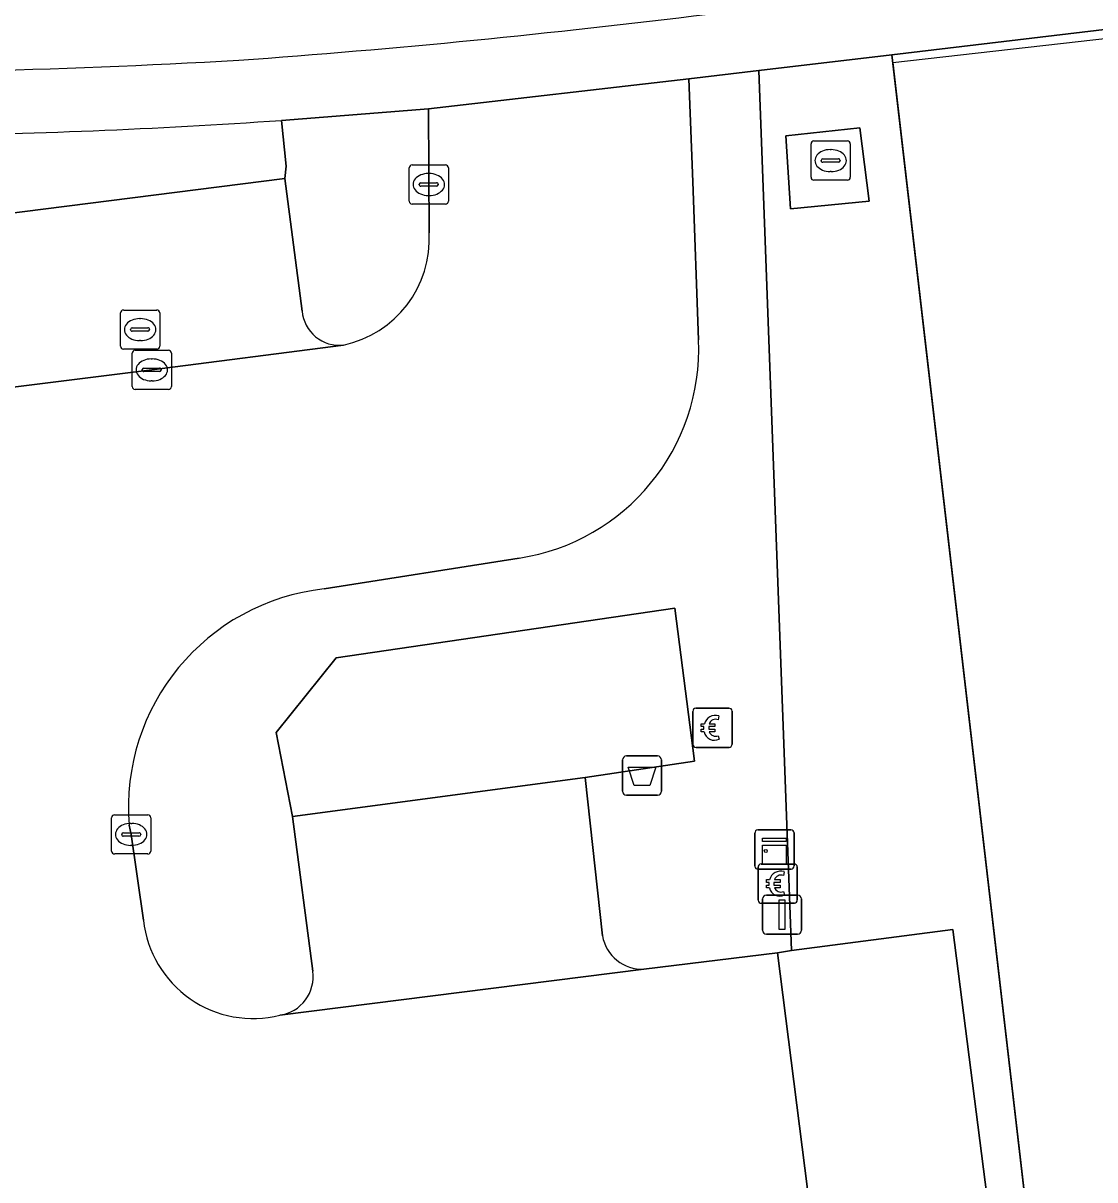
# Model space of a CAD drawing. Extents: x 161477 to 163040, y 383680 to 384871.
# Drawn here: x 161754.76 to 161782.08, y 383959.85 to 383989.35 of the extents above; entities that cross this region are included whole.
import ezdxf

# ---------------------------------------------------------------- set-up
doc = ezdxf.new("R2010")
doc.units = 0
for name, color, linetype in [('IMGEO_Afvalbak', 7, 'Continuous'), ('IMGEO_Betaalautomaat', 7, 'Continuous'), ('IMGEO_Brandkraan', 7, 'Continuous'), ('IMGEO_Erf', 7, 'Continuous'), ('IMGEO_Fietspad_gesloten', 7, 'Continuous'), ('IMGEO_Groenvoorziening', 7, 'Continuous'), ('IMGEO_Hek', 7, 'Continuous'), ('IMGEO_Kast', 7, 'Continuous'), ('IMGEO_Kolk', 7, 'Continuous'), ('IMGEO_Lichtmast', 7, 'Continuous'), ('IMGEO_Parkeervlak_open', 7, 'Continuous'), ('IMGEO_Rijbaan_lokaal_open', 7, 'Continuous'), ('IMGEO_Rioolput', 7, 'Continuous'), ('IMGEO_Voetpad_open', 7, 'Continuous')]:
    doc.layers.add(name, color=color, linetype=linetype)

msp = doc.modelspace()

# ---------------------------------------------------------------- linework, layer by layer
at = {"layer": 'IMGEO_Afvalbak'}
for p, q in [((161770.041, 383969.76), (161770.041, 383970.56)), ((161770.041, 383970.56), (161770.041, 383969.76)), ((161770.141, 383970.66), (161770.931, 383970.66)), ((161770.931, 383970.66), (161770.141, 383970.66)), ((161771.031, 383970.56), (161771.031, 383969.76)), ((161771.031, 383969.76), (161771.031, 383970.56)), ((161770.931, 383969.66), (161770.141, 383969.66)), ((161770.141, 383969.66), (161770.931, 383969.66))]:
    msp.add_line(p, q, dxfattribs=at)
msp.add_lwpolyline([(161770.184, 383970.374), (161770.888, 383970.374), (161770.739, 383969.904), (161770.333, 383969.904), (161770.184, 383970.374)], dxfattribs=at)
for centre, start, end in [((161770.141, 383970.56), 90, 180), ((161770.141, 383970.56), 90, 180), ((161770.931, 383970.56), 0, 90), ((161770.931, 383970.56), 360, 90), ((161770.141, 383969.76), 180, 270), ((161770.141, 383969.76), 180, 270), ((161770.931, 383969.76), 270, 0), ((161770.931, 383969.76), 270, 0)]:
    msp.add_arc(centre, 0.1, start, end, dxfattribs=at)
at = {"layer": 'IMGEO_Betaalautomaat'}
for p, q in [((161771.832, 383970.954), (161771.832, 383971.795)), ((161771.832, 383971.795), (161771.832, 383970.954)), ((161771.907, 383971.878), (161772.748, 383971.878)), ((161772.748, 383971.878), (161771.907, 383971.878)), ((161772.831, 383971.804), (161772.831, 383970.963)), ((161772.831, 383970.963), (161772.831, 383971.804)), ((161772.494, 383971.683), (161772.477, 383971.583)), ((161772.115, 383971.342), (161772.115, 383971.41)), ((161772.236, 383971.41), (161772.236, 383971.342)), ((161772.481, 383971.177), (161772.503, 383971.09)), ((161772.757, 383970.879), (161771.916, 383970.879)), ((161771.916, 383970.879), (161772.757, 383970.879)), ((161773.57, 383967.904), (161774.411, 383967.904)), ((161774.411, 383967.904), (161773.57, 383967.904)), ((161773.495, 383966.98), (161773.495, 383967.821)), ((161773.495, 383967.821), (161773.495, 383966.98)), ((161774.157, 383967.709), (161774.14, 383967.609)), ((161774.494, 383967.83), (161774.494, 383966.989)), ((161774.494, 383966.989), (161774.494, 383967.83)), ((161773.778, 383967.368), (161773.778, 383967.436)), ((161773.899, 383967.436), (161773.899, 383967.368)), ((161774.144, 383967.203), (161774.166, 383967.116)), ((161774.42, 383966.905), (161773.579, 383966.905)), ((161773.579, 383966.905), (161774.42, 383966.905))]:
    msp.add_line(p, q, dxfattribs=at)
for points in [[(161772.115, 383971.41), (161772.046, 383971.41), (161772.046, 383971.479), (161772.125, 383971.479)], [(161772.247, 383971.479), (161772.394, 383971.479), (161772.394, 383971.41), (161772.236, 383971.41)], [(161772.12, 383971.273), (161772.046, 383971.273), (161772.046, 383971.342), (161772.115, 383971.342)], [(161772.236, 383971.342), (161772.394, 383971.342), (161772.394, 383971.273), (161772.25, 383971.273)], [(161773.778, 383967.436), (161773.709, 383967.436), (161773.709, 383967.505), (161773.788, 383967.505)], [(161773.783, 383967.299), (161773.709, 383967.299), (161773.709, 383967.368), (161773.778, 383967.368)], [(161773.91, 383967.505), (161774.057, 383967.505), (161774.057, 383967.436), (161773.899, 383967.436)], [(161773.899, 383967.368), (161774.057, 383967.368), (161774.057, 383967.299), (161773.913, 383967.299)]]:
    msp.add_lwpolyline(points, dxfattribs=at)
for centre, radius, start, end in [((161771.91, 383971.801), 0.0779, 92.4484, 184.2845), ((161771.91, 383971.801), 0.0779, 92.4484, 184.2845), ((161772.754, 383971.801), 0.0779, 2.4484, 94.2845), ((161772.754, 383971.801), 0.0779, 2.4484, 94.2845), ((161772.408, 383971.403), 0.293, 73.014, 165.0139), ((161772.414, 383971.416), 0.179, 69.3236, 159.5683), ((161772.381, 383971.328), 0.267, 191.8096, 297.0389), ((161772.414, 383971.343), 0.179, 202.7625, 291.8693), ((161771.91, 383970.957), 0.0779, 182.4484, 274.2845), ((161771.91, 383970.957), 0.0779, 182.4484, 274.2845), ((161772.754, 383970.957), 0.0779, 272.4484, 4.2845), ((161772.754, 383970.957), 0.0779, 272.4484, 4.2845), ((161773.573, 383967.827), 0.0779, 92.4484, 184.2845), ((161773.573, 383967.827), 0.0779, 92.4484, 184.2845), ((161774.417, 383967.827), 0.0779, 2.4484, 94.2845), ((161774.417, 383967.827), 0.0779, 2.4484, 94.2845), ((161774.071, 383967.429), 0.293, 73.014, 165.0139), ((161774.077, 383967.442), 0.179, 69.3236, 159.5683), ((161774.044, 383967.354), 0.267, 191.8096, 297.0389), ((161774.077, 383967.369), 0.179, 202.7625, 291.8693), ((161773.573, 383966.983), 0.0779, 182.4484, 274.2845), ((161773.573, 383966.983), 0.0779, 182.4484, 274.2845), ((161774.417, 383966.983), 0.0779, 272.4484, 4.2845), ((161774.417, 383966.983), 0.0779, 272.4484, 4.2845)]:
    msp.add_arc(centre, radius, start, end, dxfattribs=at)
at = {"layer": 'IMGEO_Brandkraan'}
for p, q in [((161774.844, 383985.419), (161774.844, 383986.271)), ((161774.919, 383986.345), (161775.771, 383986.345)), ((161775.845, 383986.271), (161775.845, 383985.419)), ((161775.146, 383985.888), (161775.544, 383985.888)), ((161775.332, 383986.125), (161775.357, 383986.125)), ((161775.103, 383985.839), (161775.103, 383985.851)), ((161775.541, 383985.802), (161775.143, 383985.802)), ((161775.587, 383985.851), (161775.587, 383985.839)), ((161775.771, 383985.345), (161774.919, 383985.345)), ((161775.355, 383985.565), (161775.33, 383985.565))]:
    msp.add_line(p, q, dxfattribs=at)
for points in [[(161774.844, 383985.419), (161774.844, 383986.271)], [(161774.919, 383986.345), (161775.771, 383986.345)], [(161775.845, 383986.271), (161775.845, 383985.419)], [(161775.771, 383985.345), (161774.919, 383985.345)]]:
    msp.add_lwpolyline(points, dxfattribs=at)
for centre, radius, start, end in [((161774.921, 383986.269), 0.0765, 91.552, 178.448), ((161774.921, 383986.269), 0.0765, 91.552, 178.448), ((161775.769, 383986.269), 0.0765, 1.552, 88.448), ((161775.769, 383986.269), 0.0765, 1.552, 88.448), ((161775.143, 383985.848), 0.0403, 85.8775, 175.7526), ((161775.548, 383985.85), 0.0386, 1.7309, 96.639), ((161775.14, 383985.838), 0.0366, 178.938, 274.7102), ((161775.544, 383985.845), 0.043, 264.8664, 352.4533), ((161774.921, 383985.421), 0.0765, 181.552, 268.448), ((161774.921, 383985.421), 0.0765, 181.552, 268.448), ((161775.769, 383985.421), 0.0765, 271.552, 358.448), ((161775.769, 383985.421), 0.0765, 271.552, 358.448)]:
    msp.add_arc(centre, radius, start, end, dxfattribs=at)
for centre, major_axis, ratio, start_param, end_param in [((161775.331, 383985.845), (-0.387, 0.002), 0.722429, 4.712389, 7.853982), ((161775.356, 383985.845), (-0.39, 0.002), 0.717154, 1.570796, 4.712389)]:
    msp.add_ellipse(centre, major_axis=major_axis, ratio=ratio, start_param=start_param, end_param=end_param, dxfattribs=at)
at = {"layer": 'IMGEO_Erf'}
msp.add_lwpolyline([(161815.61, 383993.149), (161789.352, 383990.026), (161784.255, 383989.42), (161776.903, 383988.545), (161782.69, 383938.808), (161821.416, 383943.334)], close=True, dxfattribs=at)
at = {"layer": 'IMGEO_Fietspad_gesloten'}
for centre, radius, start, end in [((161743.06, 384224.412), 236.634, 274.16717, 277.07856), ((161748.334, 384200.231), 212.162, 269.43905, 273.22101)]:
    msp.add_arc(centre, radius, start, end, dxfattribs=at)
at = {"layer": 'IMGEO_Groenvoorziening'}
for points in [[(161736.627, 383904.51), (161745.122, 383906.315), (161760.825, 383909.682), (161774.226, 383912.484), (161773.612, 383915.18), (161776.37, 383915.808), (161776.984, 383913.112), (161785.682, 383915.185), (161782.69, 383938.808), (161776.903, 383988.545), (161773.511, 383988.142), (161773.581, 383986.311), (161774.344, 383965.696), (161778.462, 383966.235), (161784.326, 383920.396), (161779.862, 383919.357), (161773.251, 383917.914)], [(161727.673, 383986.939), (161734.679, 383978.01), (161734.643, 383978.327), (161734.175, 383981.931), (161761.435, 383985.385), (161761.465, 383985.699), (161761.344, 383986.871)]]:
    msp.add_lwpolyline(points, dxfattribs=at)
for points in [[(161774.322, 383984.611), (161774.203, 383986.478), (161776.085, 383986.682), (161776.323, 383984.812)], [(161769.091, 383970.112), (161771.874, 383970.529), (161771.377, 383974.427), (161762.743, 383973.161), (161761.214, 383971.259), (161761.625, 383969.114)]]:
    msp.add_lwpolyline(points, close=True, dxfattribs=at)
msp.add_arc((161749.158, 384165.281), 178.826, 270.82784, 273.90732, dxfattribs=at)
at = {"layer": 'IMGEO_Hek'}
for points in [[(161776.926, 383988.348), (161784.654, 383989.224)], [(161776.926, 383988.348), (161782.69, 383938.808)]]:
    msp.add_lwpolyline(points, dxfattribs=at)
at = {"layer": 'IMGEO_Kast'}
for p, q in [((161773.488, 383968.773), (161774.329, 383968.773)), ((161774.329, 383968.773), (161773.488, 383968.773)), ((161773.413, 383967.848), (161773.413, 383968.689)), ((161773.413, 383968.689), (161773.413, 383967.848)), ((161774.413, 383968.698), (161774.413, 383967.857)), ((161774.413, 383967.857), (161774.413, 383968.698)), ((161774.338, 383967.773), (161773.497, 383967.773)), ((161773.497, 383967.773), (161774.338, 383967.773))]:
    msp.add_line(p, q, dxfattribs=at)
for points in [[(161773.608, 383968.563), (161774.208, 383968.563), (161774.208, 383968.478), (161773.608, 383968.478), (161773.608, 383968.563)], [(161773.608, 383968.388), (161774.208, 383968.388), (161774.208, 383967.899), (161773.608, 383967.899), (161773.608, 383968.388)]]:
    msp.add_lwpolyline(points, dxfattribs=at)
msp.add_circle((161773.692, 383968.237), 0.0377, dxfattribs=at)
for centre, start, end in [((161773.491, 383968.695), 92.4484, 184.2845), ((161773.491, 383968.695), 92.4484, 184.2845), ((161774.335, 383968.695), 2.4484, 94.2845), ((161774.335, 383968.695), 2.4484, 94.2845), ((161773.491, 383967.851), 182.4484, 274.2845), ((161773.491, 383967.851), 182.4484, 274.2845), ((161774.335, 383967.851), 272.4484, 4.2845), ((161774.335, 383967.851), 272.4484, 4.2845)]:
    msp.add_arc(centre, 0.0779, start, end, dxfattribs=at)
at = {"layer": 'IMGEO_Kolk'}
for p, q in [((161764.6, 383984.809), (161764.6, 383985.661)), ((161764.675, 383985.735), (161765.527, 383985.735)), ((161765.601, 383985.661), (161765.601, 383984.809)), ((161765.088, 383985.515), (161765.113, 383985.515)), ((161764.859, 383985.229), (161764.859, 383985.241)), ((161765.297, 383985.192), (161764.899, 383985.192)), ((161764.902, 383985.278), (161765.3, 383985.278)), ((161765.343, 383985.241), (161765.343, 383985.229)), ((161765.527, 383984.735), (161764.675, 383984.735)), ((161765.111, 383984.955), (161765.086, 383984.955)), ((161757.538, 383980.081), (161757.538, 383980.933)), ((161757.613, 383981.007), (161758.465, 383981.007)), ((161758.539, 383980.933), (161758.539, 383980.081)), ((161758.026, 383980.787), (161758.051, 383980.787)), ((161757.797, 383980.501), (161757.797, 383980.513)), ((161758.235, 383980.464), (161757.837, 383980.464)), ((161757.84, 383980.55), (161758.238, 383980.55)), ((161758.281, 383980.513), (161758.281, 383980.501)), ((161758.465, 383980.007), (161757.613, 383980.007)), ((161758.049, 383980.227), (161758.024, 383980.227)), ((161757.014, 383968.234), (161757.014, 383969.086)), ((161757.089, 383969.16), (161757.941, 383969.16)), ((161758.015, 383969.086), (161758.015, 383968.234)), ((161757.502, 383968.94), (161757.527, 383968.94)), ((161757.273, 383968.654), (161757.273, 383968.666)), ((161757.711, 383968.617), (161757.313, 383968.617)), ((161757.316, 383968.703), (161757.714, 383968.703)), ((161757.757, 383968.666), (161757.757, 383968.654)), ((161757.525, 383968.38), (161757.5, 383968.38)), ((161757.941, 383968.16), (161757.089, 383968.16))]:
    msp.add_line(p, q, dxfattribs=at)
for points in [[(161764.6, 383984.809), (161764.6, 383985.661)], [(161764.675, 383985.735), (161765.527, 383985.735)], [(161765.601, 383985.661), (161765.601, 383984.809)], [(161765.527, 383984.735), (161764.675, 383984.735)], [(161757.538, 383980.081), (161757.538, 383980.933)], [(161757.613, 383981.007), (161758.465, 383981.007)], [(161758.539, 383980.933), (161758.539, 383980.081)], [(161758.465, 383980.007), (161757.613, 383980.007)], [(161757.014, 383968.234), (161757.014, 383969.086)], [(161757.089, 383969.16), (161757.941, 383969.16)], [(161758.015, 383969.086), (161758.015, 383968.234)], [(161757.941, 383968.16), (161757.089, 383968.16)]]:
    msp.add_lwpolyline(points, dxfattribs=at)
for centre, radius, start, end in [((161764.677, 383985.659), 0.0765, 91.552, 178.448), ((161764.677, 383985.659), 0.0765, 91.552, 178.448), ((161765.525, 383985.659), 0.0765, 1.552, 88.448), ((161765.525, 383985.659), 0.0765, 1.552, 88.448), ((161764.899, 383985.238), 0.0403, 85.8775, 175.7526), ((161764.896, 383985.228), 0.0366, 178.938, 274.7102), ((161765.3, 383985.235), 0.043, 264.8664, 352.4533), ((161765.304, 383985.24), 0.0386, 1.7309, 96.639), ((161764.677, 383984.811), 0.0765, 181.552, 268.448), ((161764.677, 383984.811), 0.0765, 181.552, 268.448), ((161765.525, 383984.811), 0.0765, 271.552, 358.448), ((161765.525, 383984.811), 0.0765, 271.552, 358.448), ((161757.615, 383980.931), 0.0765, 91.552, 178.448), ((161757.615, 383980.931), 0.0765, 91.552, 178.448), ((161758.463, 383980.931), 0.0765, 1.552, 88.448), ((161758.463, 383980.931), 0.0765, 1.552, 88.448), ((161757.837, 383980.51), 0.0403, 85.8775, 175.7526), ((161757.834, 383980.5), 0.0366, 178.938, 274.7102), ((161758.238, 383980.507), 0.043, 264.8664, 352.4533), ((161758.242, 383980.512), 0.0386, 1.7309, 96.639), ((161757.615, 383980.083), 0.0765, 181.552, 268.448), ((161757.615, 383980.083), 0.0765, 181.552, 268.448), ((161758.463, 383980.083), 0.0765, 271.552, 358.448), ((161758.463, 383980.083), 0.0765, 271.552, 358.448), ((161757.091, 383969.084), 0.0765, 91.552, 178.448), ((161757.091, 383969.084), 0.0765, 91.552, 178.448), ((161757.939, 383969.084), 0.0765, 1.552, 88.448), ((161757.939, 383969.084), 0.0765, 1.552, 88.448), ((161757.313, 383968.663), 0.0403, 85.8775, 175.7526), ((161757.31, 383968.653), 0.0366, 178.938, 274.7102), ((161757.714, 383968.66), 0.043, 264.8664, 352.4533), ((161757.718, 383968.665), 0.0386, 1.7309, 96.639), ((161757.091, 383968.236), 0.0765, 181.552, 268.448), ((161757.091, 383968.236), 0.0765, 181.552, 268.448), ((161757.939, 383968.236), 0.0765, 271.552, 358.448), ((161757.939, 383968.236), 0.0765, 271.552, 358.448)]:
    msp.add_arc(centre, radius, start, end, dxfattribs=at)
for centre, major_axis, ratio, start_param, end_param in [((161765.087, 383985.235), (-0.387, 0.002), 0.722429, 4.712389, 7.853982), ((161765.112, 383985.235), (-0.39, 0.002), 0.717154, 1.570796, 4.712389), ((161758.025, 383980.507), (-0.387, 0.002), 0.722429, 4.712389, 7.853982), ((161758.05, 383980.507), (-0.39, 0.002), 0.717154, 1.570796, 4.712389), ((161757.501, 383968.66), (-0.387, 0.002), 0.722429, 4.712389, 7.853982), ((161757.526, 383968.66), (-0.39, 0.002), 0.717154, 1.570796, 4.712389)]:
    msp.add_ellipse(centre, major_axis=major_axis, ratio=ratio, start_param=start_param, end_param=end_param, dxfattribs=at)
at = {"layer": 'IMGEO_Lichtmast'}
for p, q in [((161773.61, 383966.213), (161773.61, 383967.013)), ((161773.61, 383967.013), (161773.61, 383966.213)), ((161773.71, 383967.113), (161774.5, 383967.113)), ((161774.5, 383967.113), (161773.71, 383967.113)), ((161774.6, 383967.013), (161774.6, 383966.213)), ((161774.6, 383966.213), (161774.6, 383967.013)), ((161774.5, 383966.113), (161773.71, 383966.113)), ((161773.71, 383966.113), (161774.5, 383966.113))]:
    msp.add_line(p, q, dxfattribs=at)
msp.add_lwpolyline([(161774.03, 383966.988), (161774.18, 383966.988), (161774.18, 383966.238), (161774.03, 383966.238), (161774.03, 383966.988)], dxfattribs=at)
for centre, start, end in [((161773.71, 383967.013), 90, 180), ((161773.71, 383967.013), 90, 180), ((161774.5, 383967.013), 0, 90), ((161774.5, 383967.013), 360, 90), ((161773.71, 383966.213), 180, 270), ((161773.71, 383966.213), 180, 270), ((161774.5, 383966.213), 270, 0), ((161774.5, 383966.213), 270, 0)]:
    msp.add_arc(centre, 0.1, start, end, dxfattribs=at)
at = {"layer": 'IMGEO_Parkeervlak_open'}
for points in [[(161761.87, 383982.007), (161761.435, 383985.385), (161734.175, 383981.931), (161734.643, 383978.327), (161734.679, 383978.01), (161734.68, 383977.998), (161734.63, 383977.526), (161743.152, 383978.646), (161758.039, 383980.506), (161762.923, 383981.138)], [(161769.528, 383966.074), (161769.091, 383970.112), (161761.625, 383969.114), (161762.141, 383965.17)], [(161761.306, 383964.05), (161770.585, 383965.224)]]:
    msp.add_lwpolyline(points, dxfattribs=at)
msp.add_lwpolyline([(161774.344, 383965.696), (161773.994, 383965.636), (161779.862, 383919.357), (161784.326, 383920.396), (161778.462, 383966.235)], close=True, dxfattribs=at)
for centre, radius, start, end in [((161762.827, 383982.094), 0.96, 185.1732, 275.7637), ((161770.537, 383966.246), 1.023, 189.677, 272.7131), ((161761.169, 383965.024), 0.983, 278.0323, 8.556)]:
    msp.add_arc(centre, radius, start, end, dxfattribs=at)
at = {"layer": 'IMGEO_Rijbaan_lokaal_open'}
for points in [[(161771.976, 383981.275), (161771.829, 383985.302), (161771.73, 383987.931), (161765.091, 383987.162), (161765.108, 383984.006)], [(161762.923, 383981.138), (161758.039, 383980.506), (161743.152, 383978.646), (161734.63, 383977.526)], [(161734.162, 383977.001), (161734.485, 383974.487), (161735.792, 383964.421), (161737.057, 383954.597), (161738.296, 383944.907), (161739.597, 383934.929), (161740.87, 383924.977), (161742.15, 383915.115), (161742.569, 383911.694), (161742.627, 383911.309), (161750.008, 383912.915), (161762.625, 383915.647), (161773.251, 383917.914), (161779.862, 383919.357), (161773.994, 383965.636), (161770.585, 383965.224), (161761.306, 383964.05)], [(161762.433, 383974.921), (161767.403, 383975.707)], [(161757.829, 383966.468), (161757.514, 383968.66), (161757.464, 383968.891)]]:
    msp.add_lwpolyline(points, dxfattribs=at)
for centre, radius, start, end in [((161762.342, 383983.847), 2.77, 282.1001, 3.2956), ((161766.593, 383981.034), 5.388, 278.6414, 2.5661), ((161763.048, 383969.352), 5.603, 96.3029, 184.7169), ((161760.619, 383966.771), 2.807, 186.2066, 284.1618)]:
    msp.add_arc(centre, radius, start, end, dxfattribs=at)
at = {"layer": 'IMGEO_Rioolput'}
for p, q in [((161757.241, 383981.108), (161757.241, 383981.96)), ((161757.316, 383982.034), (161758.168, 383982.034)), ((161757.729, 383981.814), (161757.754, 383981.814)), ((161758.242, 383981.96), (161758.242, 383981.108)), ((161757.5, 383981.528), (161757.5, 383981.54)), ((161757.938, 383981.491), (161757.54, 383981.491)), ((161757.543, 383981.577), (161757.941, 383981.577)), ((161757.984, 383981.54), (161757.984, 383981.528)), ((161757.752, 383981.254), (161757.727, 383981.254)), ((161758.168, 383981.034), (161757.316, 383981.034))]:
    msp.add_line(p, q, dxfattribs=at)
for points in [[(161757.241, 383981.108), (161757.241, 383981.96)], [(161757.316, 383982.034), (161758.168, 383982.034)], [(161758.242, 383981.96), (161758.242, 383981.108)], [(161758.168, 383981.034), (161757.316, 383981.034)]]:
    msp.add_lwpolyline(points, dxfattribs=at)
for centre, radius, start, end in [((161757.318, 383981.958), 0.0765, 91.552, 178.448), ((161757.318, 383981.958), 0.0765, 91.552, 178.448), ((161758.166, 383981.958), 0.0765, 1.552, 88.448), ((161758.166, 383981.958), 0.0765, 1.552, 88.448), ((161757.54, 383981.537), 0.0403, 85.8775, 175.7526), ((161757.537, 383981.527), 0.0366, 178.938, 274.7102), ((161757.941, 383981.534), 0.043, 264.8664, 352.4533), ((161757.945, 383981.539), 0.0386, 1.7309, 96.639), ((161757.318, 383981.11), 0.0765, 181.552, 268.448), ((161757.318, 383981.11), 0.0765, 181.552, 268.448), ((161758.166, 383981.11), 0.0765, 271.552, 358.448), ((161758.166, 383981.11), 0.0765, 271.552, 358.448)]:
    msp.add_arc(centre, radius, start, end, dxfattribs=at)
for centre, major_axis, ratio, start_param, end_param in [((161757.728, 383981.534), (-0.387, 0.002), 0.722429, 4.712389, 7.853982), ((161757.753, 383981.534), (-0.39, 0.002), 0.717154, 1.570796, 4.712389)]:
    msp.add_ellipse(centre, major_axis=major_axis, ratio=ratio, start_param=start_param, end_param=end_param, dxfattribs=at)
at = {"layer": 'IMGEO_Voetpad_open'}
for points in [[(161761.344, 383986.871), (161765.091, 383987.162), (161771.73, 383987.931), (161773.511, 383988.142), (161776.903, 383988.545), (161784.255, 383989.42), (161789.352, 383990.026), (161815.61, 383993.149), (161816.483, 383993.253), (161821.039, 383987.146), (161821.21, 383987.165)], [(161770.585, 383965.224), (161773.994, 383965.636), (161774.344, 383965.696), (161773.581, 383986.311), (161773.511, 383988.142), (161771.73, 383987.931), (161771.829, 383985.302), (161771.976, 383981.275)], [(161765.108, 383984.006), (161765.091, 383987.162), (161761.344, 383986.871), (161761.465, 383985.699), (161761.435, 383985.385), (161761.87, 383982.007)], [(161767.403, 383975.707), (161762.433, 383974.921)], [(161762.141, 383965.17), (161761.625, 383969.114), (161761.214, 383971.259), (161762.743, 383973.161), (161771.377, 383974.427), (161771.874, 383970.529), (161769.091, 383970.112), (161769.528, 383966.074)], [(161757.464, 383968.891), (161757.514, 383968.66), (161757.829, 383966.468)]]:
    msp.add_lwpolyline(points, dxfattribs=at)
msp.add_lwpolyline([(161776.323, 383984.812), (161776.085, 383986.682), (161774.203, 383986.478), (161774.322, 383984.611)], close=True, dxfattribs=at)
for centre, radius, start, end in [((161743.06, 384224.412), 236.634, 274.16717, 277.07856), ((161748.334, 384200.231), 212.162, 269.43905, 273.22101), ((161749.158, 384165.281), 178.826, 270.82784, 273.90732), ((161762.342, 383983.847), 2.77, 282.1001, 3.2956), ((161762.827, 383982.094), 0.96, 185.1732, 275.7637), ((161766.593, 383981.034), 5.388, 278.6414, 2.5661), ((161763.048, 383969.352), 5.603, 96.3029, 184.7169), ((161760.619, 383966.771), 2.807, 186.2066, 284.1618), ((161770.537, 383966.246), 1.023, 189.677, 272.7131), ((161761.169, 383965.024), 0.983, 278.0323, 8.556)]:
    msp.add_arc(centre, radius, start, end, dxfattribs=at)

doc.saveas('drawing.dxf')
